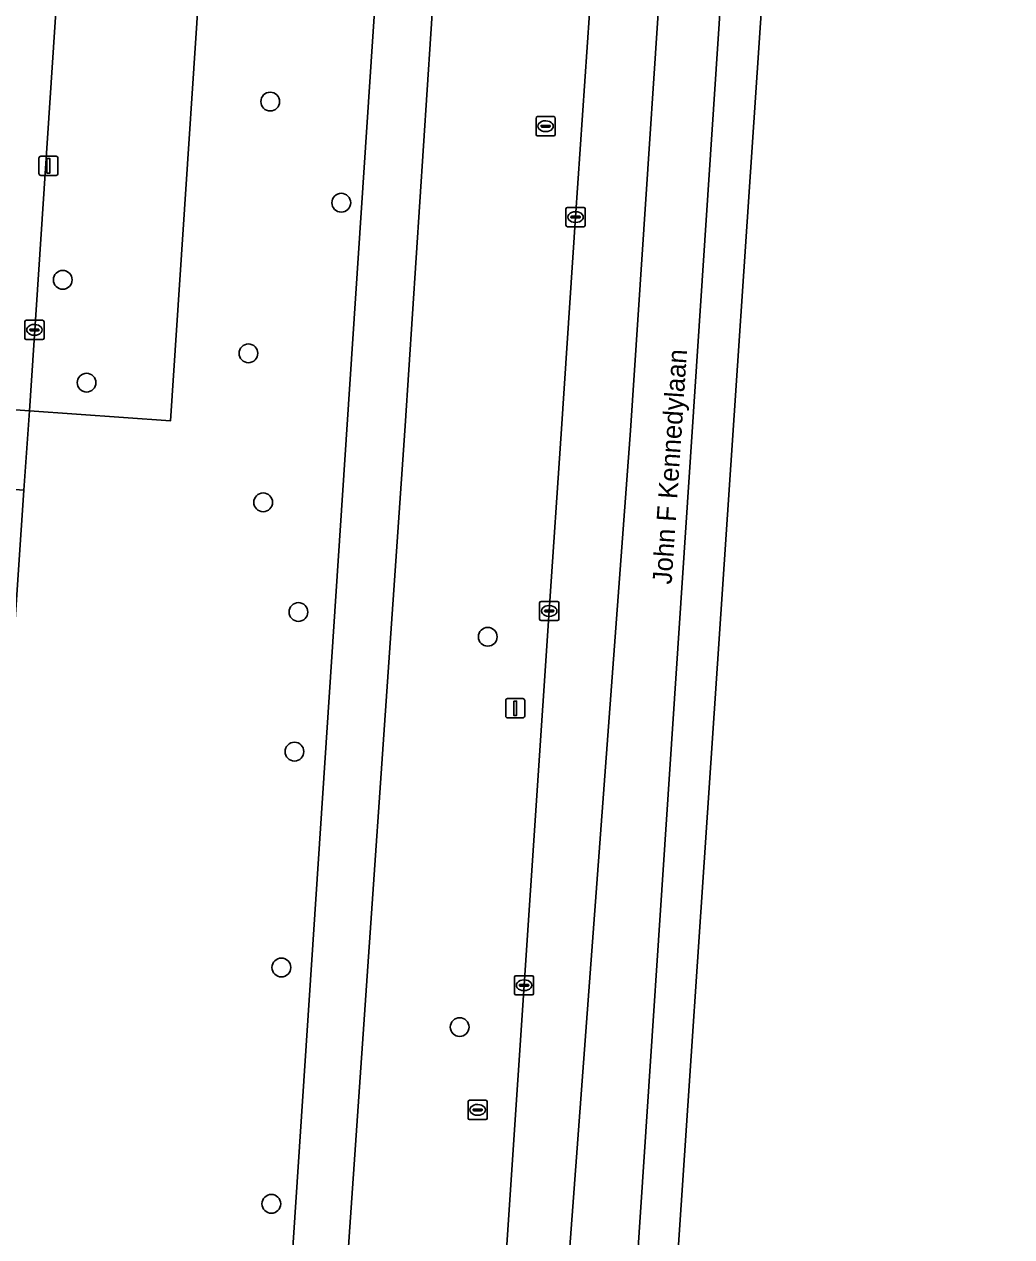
# Model space of a CAD drawing. Extents: x 161084 to 161928, y 385354 to 386522.
# Drawn here: x 161860.8 to 161912.2, y 386073.5 to 386136.6 of the extents above; entities that cross this region are included whole.
import ezdxf

# ---------------------------------------------------------------- set-up
doc = ezdxf.new("R2010")
doc.units = 0
for name, color, linetype in [('IMGEO_Berm_groen', 7, 'Continuous'), ('IMGEO_Boom', 7, 'Continuous'), ('IMGEO_Fietspad_gesloten', 7, 'Continuous'), ('IMGEO_Groenvoorziening', 7, 'Continuous'), ('IMGEO_Kolk', 7, 'Continuous'), ('IMGEO_Lichtmast', 7, 'Continuous'), ('IMGEO_Openbare_ruimte_label', 7, 'Continuous'), ('IMGEO_Pand', 7, 'Continuous'), ('IMGEO_Rijbaan_lokaal_open', 7, 'Continuous'), ('IMGEO_Rijbaan_regionaal_gesloten', 7, 'Continuous'), ('IMGEO_Rioolput', 7, 'Continuous'), ('IMGEO_Verkeersbordpaal', 7, 'Continuous')]:
    doc.layers.add(name, color=color, linetype=linetype)

msp = doc.modelspace()

# ---------------------------------------------------------------- linework, layer by layer
at = {"layer": 'IMGEO_Berm_groen'}
for points in [[(161900.133, 386292.018), (161899.174, 386307.304), (161897.726, 386326.817), (161897.645, 386328.001), (161897.009, 386337.325), (161896.499, 386344.336), (161892.188, 386404.652), (161889.857, 386437.049), (161883.767, 386433.712), (161888.142, 386390.008), (161890.789, 386362.407), (161892.584, 386340.168), (161893.095, 386333.841), (161893.593, 386328.226), (161893.91, 386321.858), (161893.251, 386306.802), (161889.428, 386249.977), (161880.64, 386115.728), (161877.74, 386073.727), (161872.841, 386000.002), (161865.295, 385889.362), (161863.707, 385862.465)], [(161877.617, 386115.791), (161886.48, 386250), (161890.614, 386306.794), (161891.158, 386319.706), (161891.084, 386328.755), (161891.064, 386331.233)], [(161888.14, 386106.073), (161888.774, 386115.559), (161889.511, 386126.602), (161890.842, 386146.1), (161892.301, 386167.608), (161893.584, 386187.111), (161895.039, 386208.609), (161896.272, 386227.138), (161897.688, 386247.689), (161897.844, 386250), (161899.005, 386267.204), (161900.032, 386283.486)], [(161874.707, 386211.26), (161868.416, 386115.983), (161861.058, 386116.51), (161860.763, 386112.377), (161858.789, 386083.051), (161852.4, 386083.513), (161825.852, 386085.316), (161825.038, 386073.099)], [(161869.97, 386000), (161877.617, 386115.791)], [(161881.476, 386007.505), (161882.784, 386027.002), (161884.193, 386047.529), (161885.523, 386067.062), (161886.827, 386086.569), (161888.14, 386106.073)]]:
    msp.add_lwpolyline(points, dxfattribs=at)
at = {"layer": 'IMGEO_Boom'}
for centre in [(161873.605, 386132.618), (161877.307, 386127.35), (161862.796, 386123.331), (161872.469, 386119.501), (161864.04, 386117.972), (161873.236, 386111.735), (161875.074, 386106.02), (161884.934, 386104.729), (161874.866, 386098.744), (161874.185, 386087.496), (161883.472, 386084.39), (161873.663, 386075.179)]:
    msp.add_circle(centre, 0.489, dxfattribs=at)
at = {"layer": 'IMGEO_Fietspad_gesloten'}
for points in [[(161877.74, 386073.727), (161880.64, 386115.728), (161889.428, 386249.977), (161893.251, 386306.802), (161893.91, 386321.858), (161893.593, 386328.226), (161893.095, 386333.841), (161892.584, 386340.168), (161890.375, 386339.994)], [(161891.064, 386331.233), (161891.084, 386328.755), (161891.158, 386319.706), (161890.614, 386306.794), (161886.48, 386250), (161877.617, 386115.791), (161869.97, 386000), (161872.841, 386000.002), (161877.74, 386073.727)]]:
    msp.add_lwpolyline(points, dxfattribs=at)
at = {"layer": 'IMGEO_Groenvoorziening'}
msp.add_lwpolyline([(161868.416, 386115.983), (161874.707, 386211.26), (161867.348, 386211.769), (161861.058, 386116.51)], close=True, dxfattribs=at)
at = {"layer": 'IMGEO_Kolk'}
for p, q in [((161889.009, 386126.175), (161889.009, 386127.027)), ((161889.084, 386127.101), (161889.936, 386127.101)), ((161889.497, 386126.881), (161889.522, 386126.881)), ((161890.01, 386127.027), (161890.01, 386126.175)), ((161889.936, 386126.101), (161889.084, 386126.101)), ((161889.268, 386126.595), (161889.268, 386126.607)), ((161889.706, 386126.558), (161889.308, 386126.558)), ((161889.311, 386126.644), (161889.709, 386126.644)), ((161889.52, 386126.321), (161889.495, 386126.321)), ((161889.752, 386126.607), (161889.752, 386126.595)), ((161860.821, 386120.298), (161860.821, 386121.15)), ((161860.896, 386121.224), (161861.748, 386121.224)), ((161861.309, 386121.004), (161861.334, 386121.004)), ((161861.822, 386121.15), (161861.822, 386120.298)), ((161861.08, 386120.718), (161861.08, 386120.73)), ((161861.518, 386120.681), (161861.12, 386120.681)), ((161861.123, 386120.767), (161861.521, 386120.767)), ((161861.332, 386120.444), (161861.307, 386120.444)), ((161861.564, 386120.73), (161861.564, 386120.718)), ((161861.748, 386120.224), (161860.896, 386120.224)), ((161887.637, 386105.647), (161887.637, 386106.499)), ((161887.712, 386106.573), (161888.564, 386106.573)), ((161888.638, 386106.499), (161888.638, 386105.647)), ((161887.896, 386106.067), (161887.896, 386106.079)), ((161888.334, 386106.03), (161887.936, 386106.03)), ((161887.939, 386106.116), (161888.337, 386106.116)), ((161888.125, 386106.353), (161888.15, 386106.353)), ((161888.38, 386106.079), (161888.38, 386106.067)), ((161888.564, 386105.573), (161887.712, 386105.573)), ((161888.148, 386105.793), (161888.123, 386105.793)), ((161886.325, 386086.143), (161886.325, 386086.995)), ((161886.4, 386087.069), (161887.252, 386087.069)), ((161886.813, 386086.849), (161886.838, 386086.849)), ((161887.326, 386086.995), (161887.326, 386086.143)), ((161886.584, 386086.563), (161886.584, 386086.575)), ((161887.022, 386086.526), (161886.624, 386086.526)), ((161886.627, 386086.612), (161887.025, 386086.612)), ((161886.836, 386086.289), (161886.811, 386086.289)), ((161887.068, 386086.575), (161887.068, 386086.563)), ((161887.252, 386086.069), (161886.4, 386086.069))]:
    msp.add_line(p, q, dxfattribs=at)
for points in [[(161889.009, 386126.175), (161889.009, 386127.027)], [(161889.084, 386127.101), (161889.936, 386127.101)], [(161890.01, 386127.027), (161890.01, 386126.175)], [(161889.936, 386126.101), (161889.084, 386126.101)], [(161860.821, 386120.298), (161860.821, 386121.15)], [(161860.896, 386121.224), (161861.748, 386121.224)], [(161861.822, 386121.15), (161861.822, 386120.298)], [(161861.748, 386120.224), (161860.896, 386120.224)], [(161887.637, 386105.647), (161887.637, 386106.499)], [(161887.712, 386106.573), (161888.564, 386106.573)], [(161888.638, 386106.499), (161888.638, 386105.647)], [(161888.564, 386105.573), (161887.712, 386105.573)], [(161886.325, 386086.143), (161886.325, 386086.995)], [(161886.4, 386087.069), (161887.252, 386087.069)], [(161887.326, 386086.995), (161887.326, 386086.143)], [(161887.252, 386086.069), (161886.4, 386086.069)]]:
    msp.add_lwpolyline(points, dxfattribs=at)
for centre, radius, start, end in [((161889.086, 386127.025), 0.0765, 91.55205, 178.44795), ((161889.086, 386127.025), 0.0765, 91.55205, 178.44795), ((161889.934, 386127.025), 0.0765, 1.55205, 88.44795), ((161889.934, 386127.025), 0.0765, 1.55205, 88.44795), ((161889.086, 386126.177), 0.0765, 181.55205, 268.44795), ((161889.086, 386126.177), 0.0765, 181.55205, 268.44795), ((161889.308, 386126.604), 0.0403, 85.87752, 175.75265), ((161889.305, 386126.594), 0.0366, 178.93798, 274.71019), ((161889.709, 386126.601), 0.043, 264.86636, 352.45326), ((161889.713, 386126.606), 0.0386, 1.73085, 96.63898), ((161889.934, 386126.177), 0.0765, 271.55205, 358.44795), ((161889.934, 386126.177), 0.0765, 271.55205, 358.44795), ((161860.898, 386121.148), 0.0765, 91.55205, 178.44795), ((161860.898, 386121.148), 0.0765, 91.55205, 178.44795), ((161861.746, 386121.148), 0.0765, 1.55205, 88.44795), ((161861.746, 386121.148), 0.0765, 1.55205, 88.44795), ((161861.12, 386120.727), 0.0403, 85.87752, 175.75265), ((161861.117, 386120.717), 0.0366, 178.93798, 274.71019), ((161861.521, 386120.724), 0.043, 264.86636, 352.45326), ((161861.525, 386120.729), 0.0386, 1.73085, 96.63898), ((161860.898, 386120.3), 0.0765, 181.55205, 268.44795), ((161860.898, 386120.3), 0.0765, 181.55205, 268.44795), ((161861.746, 386120.3), 0.0765, 271.55205, 358.44795), ((161861.746, 386120.3), 0.0765, 271.55205, 358.44795), ((161887.714, 386106.497), 0.0765, 91.55205, 178.44795), ((161887.714, 386106.497), 0.0765, 91.55205, 178.44795), ((161888.562, 386106.497), 0.0765, 1.55205, 88.44795), ((161888.562, 386106.497), 0.0765, 1.55205, 88.44795), ((161887.936, 386106.076), 0.0403, 85.87752, 175.75265), ((161887.933, 386106.066), 0.0366, 178.93798, 274.71019), ((161888.337, 386106.073), 0.043, 264.86636, 352.45326), ((161888.341, 386106.078), 0.0386, 1.73085, 96.63898), ((161887.714, 386105.649), 0.0765, 181.55205, 268.44795), ((161887.714, 386105.649), 0.0765, 181.55205, 268.44795), ((161888.562, 386105.649), 0.0765, 271.55205, 358.44795), ((161888.562, 386105.649), 0.0765, 271.55205, 358.44795), ((161886.402, 386086.993), 0.0765, 91.55205, 178.44795), ((161886.402, 386086.993), 0.0765, 91.55205, 178.44795), ((161887.25, 386086.993), 0.0765, 1.55205, 88.44795), ((161887.25, 386086.993), 0.0765, 1.55205, 88.44795), ((161886.624, 386086.572), 0.0403, 85.87752, 175.75265), ((161886.621, 386086.562), 0.0366, 178.93798, 274.71019), ((161887.025, 386086.569), 0.043, 264.86636, 352.45326), ((161887.029, 386086.574), 0.0386, 1.73085, 96.63898), ((161886.402, 386086.145), 0.0765, 181.55205, 268.44795), ((161886.402, 386086.145), 0.0765, 181.55205, 268.44795), ((161887.25, 386086.145), 0.0765, 271.55205, 358.44795), ((161887.25, 386086.145), 0.0765, 271.55205, 358.44795)]:
    msp.add_arc(centre, radius, start, end, dxfattribs=at)
for centre, major_axis, ratio, start_param, end_param in [((161889.496, 386126.601), (-0.387, 0.002), 0.722429, 4.712389, 7.853982), ((161889.521, 386126.601), (-0.39, 0.002), 0.717154, 1.570796, 4.712389), ((161861.308, 386120.724), (-0.387, 0.002), 0.722429, 4.712389, 7.853982), ((161861.333, 386120.724), (-0.39, 0.002), 0.717154, 1.570796, 4.712389), ((161888.124, 386106.073), (-0.387, 0.002), 0.722429, 4.712389, 7.853982), ((161888.149, 386106.073), (-0.39, 0.002), 0.717154, 1.570796, 4.712389), ((161886.812, 386086.569), (-0.387, 0.002), 0.722429, 4.712389, 7.853982), ((161886.837, 386086.569), (-0.39, 0.002), 0.717154, 1.570796, 4.712389)]:
    msp.add_ellipse(centre, major_axis=major_axis, ratio=ratio, start_param=start_param, end_param=end_param, dxfattribs=at)
at = {"layer": 'IMGEO_Lichtmast'}
for p, q in [((161861.556, 386128.872), (161861.556, 386129.672)), ((161861.556, 386129.672), (161861.556, 386128.872)), ((161861.656, 386129.772), (161862.446, 386129.772)), ((161862.446, 386129.772), (161861.656, 386129.772)), ((161862.546, 386129.672), (161862.546, 386128.872)), ((161862.546, 386128.872), (161862.546, 386129.672)), ((161862.446, 386128.772), (161861.656, 386128.772)), ((161861.656, 386128.772), (161862.446, 386128.772))]:
    msp.add_line(p, q, dxfattribs=at)
msp.add_lwpolyline([(161861.976, 386129.647), (161862.126, 386129.647), (161862.126, 386128.897), (161861.976, 386128.897), (161861.976, 386129.647)], dxfattribs=at)
for centre, start, end in [((161861.656, 386129.672), 90, 180), ((161861.656, 386129.672), 90, 180), ((161862.446, 386129.672), 0, 90), ((161862.446, 386129.672), 360, 90), ((161861.656, 386128.872), 180, 270), ((161861.656, 386128.872), 180, 270), ((161862.446, 386128.872), 270, 0), ((161862.446, 386128.872), 270, 0)]:
    msp.add_arc(centre, 0.1, start, end, dxfattribs=at)
at = {"layer": 'IMGEO_Pand'}
msp.add_lwpolyline([(161861.058, 386116.51), (161856.652, 386116.825), (161856.358, 386112.692), (161860.763, 386112.377)], close=True, dxfattribs=at)
at = {"layer": 'IMGEO_Rijbaan_lokaal_open'}
msp.add_lwpolyline([(161852.124, 386140.496), (161851.544, 386131.828), (161849.549, 386131.962), (161849.392, 386129.61), (161851.387, 386129.476), (161850.923, 386122.536), (161840.44, 386123.237), (161840.125, 386117.593), (161856.652, 386116.825), (161861.058, 386116.51), (161867.348, 386211.769)], dxfattribs=at)
at = {"layer": 'IMGEO_Rijbaan_regionaal_gesloten'}
for points in [[(161909.86, 386326.602), (161906.779, 386326.981), (161904.392, 386297.467), (161903.778, 386284.235), (161900.945, 386244.945), (161898.498, 386207.444), (161896.786, 386182.057), (161892.369, 386115.484), (161888.256, 386060.09), (161884.423, 385999.725), (161887.902, 385999.449), (161895.582, 386115.417), (161904.574, 386251.456)], [(161889.915, 385999.289), (161899.237, 386138.034), (161908.693, 386275.071), (161912.23, 386326.329), (161909.86, 386326.602), (161904.574, 386251.456), (161895.582, 386115.417), (161887.902, 385999.449)]]:
    msp.add_lwpolyline(points, close=True, dxfattribs=at)
msp.add_lwpolyline([(161899.005, 386267.204), (161897.844, 386250), (161897.688, 386247.689), (161896.272, 386227.138), (161895.039, 386208.609), (161893.584, 386187.111), (161892.301, 386167.608), (161890.842, 386146.1), (161889.511, 386126.602), (161888.774, 386115.559), (161888.14, 386106.073), (161886.827, 386086.569), (161885.523, 386067.062), (161884.193, 386047.529), (161882.784, 386027.002), (161881.476, 386007.505), (161880.968, 386000), (161884.423, 385999.725), (161888.256, 386060.09), (161892.369, 386115.484), (161896.786, 386182.057), (161898.498, 386207.444), (161900.945, 386244.945), (161903.778, 386284.235)], dxfattribs=at)
at = {"layer": 'IMGEO_Rioolput'}
for p, q in [((161887.449, 386130.912), (161887.449, 386131.764)), ((161887.524, 386131.838), (161888.376, 386131.838)), ((161888.45, 386131.764), (161888.45, 386130.912)), ((161887.708, 386131.332), (161887.708, 386131.344)), ((161888.146, 386131.295), (161887.748, 386131.295)), ((161887.751, 386131.381), (161888.149, 386131.381)), ((161887.937, 386131.618), (161887.962, 386131.618)), ((161888.192, 386131.344), (161888.192, 386131.332)), ((161888.376, 386130.838), (161887.524, 386130.838)), ((161887.96, 386131.058), (161887.935, 386131.058)), ((161883.984, 386080.577), (161884.836, 386080.577)), ((161883.909, 386079.651), (161883.909, 386080.503)), ((161884.168, 386080.071), (161884.168, 386080.083)), ((161884.606, 386080.034), (161884.208, 386080.034)), ((161884.211, 386080.12), (161884.609, 386080.12)), ((161884.397, 386080.357), (161884.422, 386080.357)), ((161884.652, 386080.083), (161884.652, 386080.071)), ((161884.91, 386080.503), (161884.91, 386079.651)), ((161884.836, 386079.577), (161883.984, 386079.577)), ((161884.42, 386079.797), (161884.395, 386079.797))]:
    msp.add_line(p, q, dxfattribs=at)
for points in [[(161887.449, 386130.912), (161887.449, 386131.764)], [(161887.524, 386131.838), (161888.376, 386131.838)], [(161888.45, 386131.764), (161888.45, 386130.912)], [(161888.376, 386130.838), (161887.524, 386130.838)], [(161883.984, 386080.577), (161884.836, 386080.577)], [(161883.909, 386079.651), (161883.909, 386080.503)], [(161884.91, 386080.503), (161884.91, 386079.651)], [(161884.836, 386079.577), (161883.984, 386079.577)]]:
    msp.add_lwpolyline(points, dxfattribs=at)
for centre, radius, start, end in [((161887.526, 386131.762), 0.0765, 91.55205, 178.44795), ((161887.526, 386131.762), 0.0765, 91.55205, 178.44795), ((161888.374, 386131.762), 0.0765, 1.55205, 88.44795), ((161888.374, 386131.762), 0.0765, 1.55205, 88.44795), ((161887.748, 386131.341), 0.0403, 85.87752, 175.75265), ((161887.745, 386131.331), 0.0366, 178.93798, 274.71019), ((161888.149, 386131.338), 0.043, 264.86636, 352.45326), ((161888.153, 386131.343), 0.0386, 1.73085, 96.63898), ((161887.526, 386130.914), 0.0765, 181.55205, 268.44795), ((161887.526, 386130.914), 0.0765, 181.55205, 268.44795), ((161888.374, 386130.914), 0.0765, 271.55205, 358.44795), ((161888.374, 386130.914), 0.0765, 271.55205, 358.44795), ((161883.986, 386080.501), 0.0765, 91.55205, 178.44795), ((161883.986, 386080.501), 0.0765, 91.55205, 178.44795), ((161884.834, 386080.501), 0.0765, 1.55205, 88.44795), ((161884.834, 386080.501), 0.0765, 1.55205, 88.44795), ((161884.208, 386080.08), 0.0403, 85.87752, 175.75265), ((161884.205, 386080.07), 0.0366, 178.93798, 274.71019), ((161884.609, 386080.077), 0.043, 264.86636, 352.45326), ((161884.613, 386080.082), 0.0386, 1.73085, 96.63898), ((161883.986, 386079.653), 0.0765, 181.55205, 268.44795), ((161883.986, 386079.653), 0.0765, 181.55205, 268.44795), ((161884.834, 386079.653), 0.0765, 271.55205, 358.44795), ((161884.834, 386079.653), 0.0765, 271.55205, 358.44795)]:
    msp.add_arc(centre, radius, start, end, dxfattribs=at)
for centre, major_axis, ratio, start_param, end_param in [((161887.936, 386131.338), (-0.387, 0.002), 0.722429, 4.712389, 7.853982), ((161887.961, 386131.338), (-0.39, 0.002), 0.717154, 1.570796, 4.712389), ((161884.396, 386080.077), (-0.387, 0.002), 0.722429, 4.712389, 7.853982), ((161884.421, 386080.077), (-0.39, 0.002), 0.717154, 1.570796, 4.712389)]:
    msp.add_ellipse(centre, major_axis=major_axis, ratio=ratio, start_param=start_param, end_param=end_param, dxfattribs=at)
at = {"layer": 'IMGEO_Verkeersbordpaal'}
for p, q in [((161885.87, 386100.605), (161885.87, 386101.405)), ((161885.87, 386101.405), (161885.87, 386100.605)), ((161885.97, 386101.505), (161886.76, 386101.505)), ((161886.76, 386101.505), (161885.97, 386101.505)), ((161886.86, 386101.405), (161886.86, 386100.605)), ((161886.86, 386100.605), (161886.86, 386101.405)), ((161886.76, 386100.505), (161885.97, 386100.505)), ((161885.97, 386100.505), (161886.76, 386100.505))]:
    msp.add_line(p, q, dxfattribs=at)
msp.add_lwpolyline([(161886.29, 386101.38), (161886.44, 386101.38), (161886.44, 386100.63), (161886.29, 386100.63), (161886.29, 386101.38)], dxfattribs=at)
for centre, start, end in [((161885.97, 386101.405), 90, 180), ((161885.97, 386101.405), 90, 180), ((161886.76, 386101.405), 0, 90), ((161886.76, 386101.405), 360, 90), ((161885.97, 386100.605), 180, 270), ((161885.97, 386100.605), 180, 270), ((161886.76, 386100.605), 270, 0), ((161886.76, 386100.605), 270, 0)]:
    msp.add_arc(centre, 0.1, start, end, dxfattribs=at)

# ---------------------------------------------------------------- texts
at = {"layer": 'IMGEO_Openbare_ruimte_label'}
msp.add_text('John F Kennedylaan', height=1, rotation=86.21641, dxfattribs=at).set_placement((161894.51, 386107.442))

doc.saveas('drawing.dxf')
